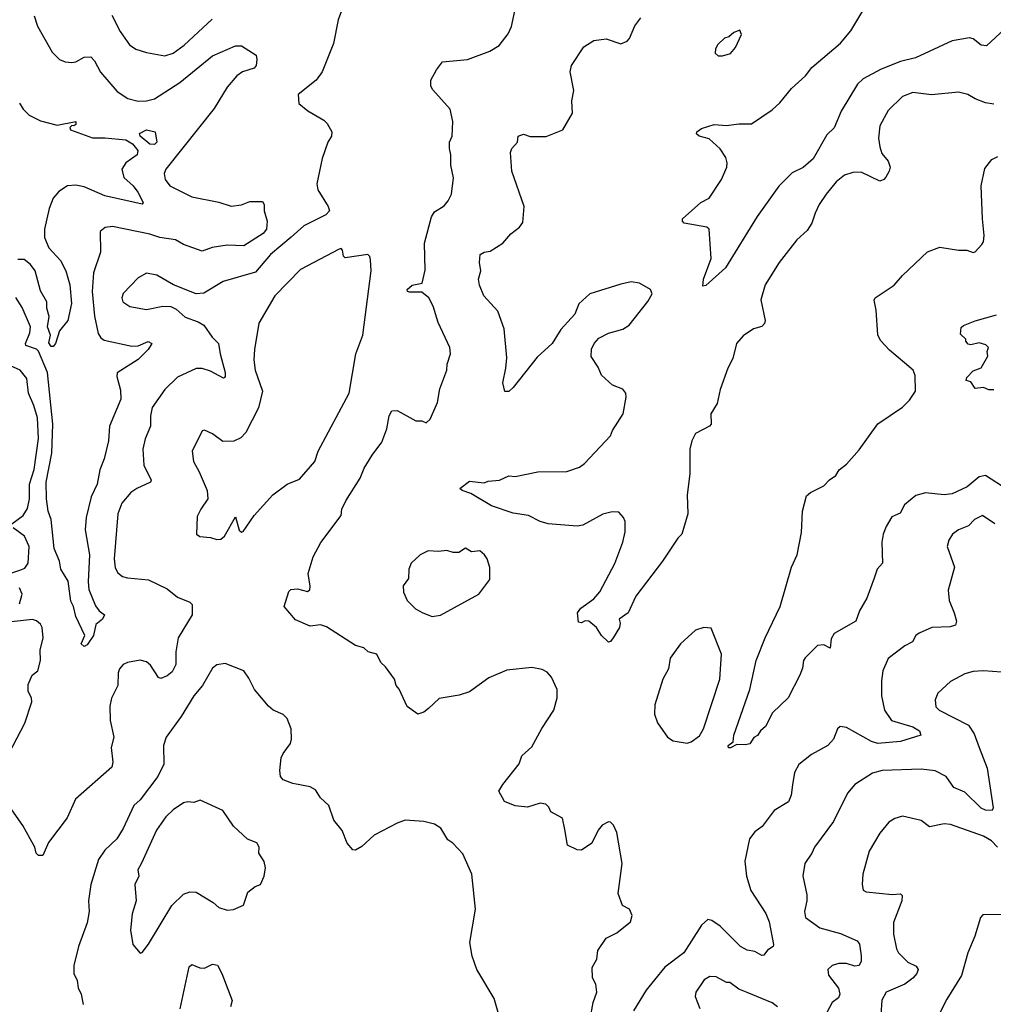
# Model space of a CAD drawing. Extents: x 1954678 to 2060275, y 904822 to 1016299.
# Tile 430 of 467: x 2048304 to 2053003, y 985087 to 989836. Entities that reach past the tile are written whole.
import ezdxf

# ---------------------------------------------------------------- set-up
doc = ezdxf.new("R2010")
doc.units = 0

msp = doc.modelspace()

# ---------------------------------------------------------------- linework, layer by layer
at = {"layer": '0CON20XD'}
for points in [[(2049866, 989905), (2049841.4, 989835), (2049818.3, 989721.7), (2049763.1, 989585), (2049734.3, 989545), (2049647.5, 989475), (2049651.2, 989431.2), (2049695, 989396.7), (2049771.7, 989351.7), (2049788, 989335), (2049810, 989295), (2049809.2, 989275), (2049791.4, 989245), (2049763.7, 989166.3), (2049737.1, 989045), (2049742.5, 989015), (2049793.1, 988935), (2049798.6, 988915), (2049782, 988895), (2049675, 988841.2), (2049613.4, 988786.6), (2049515, 988703.8), (2049441.7, 988618.3), (2049286.3, 988573.7), (2049193.1, 988516.9), (2049155, 988514.3), (2049046.9, 988556.9), (2048965, 988604.2), (2048915, 988614), (2048875, 988591.2), (2048803.1, 988515), (2048797.5, 988495), (2048802, 988475), (2048835, 988452), (2048915, 988437.5), (2048995, 988454.4), (2049033.1, 988453.1), (2049059.3, 988439.3), (2049101.7, 988401.7), (2049165, 988379.4), (2049192.4, 988362.4), (2049232.5, 988305), (2049263.5, 988275), (2049270.6, 988225), (2049296.2, 988135), (2049295, 988112.5), (2049287.5, 988107.5), (2049225, 988141.5), (2049185, 988153.3), (2049155, 988153.1), (2049065, 988112.5), (2049005, 988052.5), (2048943.9, 987966.1), (2048934.6, 987925), (2048935.3, 987874.7), (2048909.6, 987815), (2048897.7, 987765), (2048903, 987687), (2048938.5, 987615), (2048935.6, 987605), (2048869.2, 987575), (2048840.6, 987555), (2048796.3, 987503.7), (2048777.6, 987452.4), (2048760, 987235), (2048765, 987192.5), (2048777.6, 987167.6), (2048800.7, 987150.7), (2048823.4, 987143.4), (2048925, 987134.4), (2049015, 987090.6), (2049065, 987051.1), (2049125, 987026.9), (2049135.7, 987015), (2049135.8, 986965.8), (2049068.1, 986855), (2049056.8, 986786.8), (2049057.1, 986725), (2049039.3, 986690.7), (2049015, 986670.5), (2048985, 986657.5), (2048973.6, 986663.6), (2048935, 986722.5), (2048915, 986738.6), (2048885, 986747.1), (2048824.2, 986735.8), (2048803.3, 986725), (2048785.8, 986704.2), (2048779.2, 986685), (2048777.1, 986625), (2048747.2, 986562.8), (2048738.5, 986525), (2048740.5, 986455), (2048758.7, 986375), (2048745.8, 986325), (2048752.9, 986255), (2048748.7, 986231.3), (2048573.2, 986076.8), (2048533.4, 985986.6), (2048443.3, 985866.7), (2048415, 985803.8), (2048395, 985804.3), (2048384, 985815), (2048377.5, 985845), (2048354.6, 985884.6), (2048318.7, 985948.7), (2048265.3, 986025.3)], [(2053099.8, 989830.2), (2052969.4, 989710.6), (2052945, 989712.9), (2052905, 989743.5), (2052888.1, 989748.1), (2052805, 989733.8), (2052627.7, 989652.3), (2052555, 989634.3), (2052461.7, 989598.3), (2052375, 989551.6), (2052346.8, 989525), (2052268.1, 989395), (2052235, 989314), (2052198.7, 989281.3), (2052133.5, 989165), (2052085, 989122.9), (2052032, 989098), (2051967.2, 989032.8), (2051862.8, 988887.2), (2051710.5, 988639.5), (2051615, 988553.3), (2051600.7, 988550.7), (2051604.2, 988584.2), (2051640.6, 988685), (2051631.2, 988825), (2051620, 988835), (2051510, 988855), (2051502.5, 988865), (2051503.3, 988875), (2051590.8, 988955), (2051631.9, 988975), (2051691.2, 989065), (2051717.5, 989125), (2051718.9, 989145), (2051711.1, 989171.1), (2051683.8, 989213.8), (2051632.2, 989262.2), (2051582.5, 989275), (2051570, 989285), (2051572.5, 989295), (2051595, 989310.8), (2051655, 989330), (2051715, 989325.7), (2051775, 989334.3), (2051835, 989333.3), (2051935, 989401.4), (2051972.2, 989435), (2052028.1, 989505), (2052095.6, 989565), (2052127.5, 989605), (2052265, 989723.8), (2052315, 989782.2), (2052382, 989895)], [(2048374.4, 989855), (2048390, 989805), (2048460.3, 989680.3), (2048496.7, 989645), (2048523, 989633), (2048555, 989629.2), (2048575, 989632.9), (2048615, 989655.7), (2048646.5, 989656.5), (2048665, 989637.5), (2048693.9, 989583.9), (2048775, 989490), (2048825, 989456.5), (2048875, 989443.6), (2048915, 989444.5), (2048955, 989454.5), (2049077.2, 989532.8), (2049235, 989662.1), (2049345, 989710.8), (2049375, 989709.4), (2049444.6, 989665), (2049449, 989645), (2049444.7, 989615.3), (2049435, 989603.1), (2049379.2, 989585), (2049351.5, 989565), (2049305, 989510.6), (2049241.7, 989408.3), (2049008.9, 989115), (2049000.9, 989095), (2049006.4, 989065), (2049028.1, 989035), (2049135, 988982.2), (2049265.7, 988955.7), (2049325, 988936.4), (2049375, 988943.8), (2049415, 988958.9), (2049475, 988960), (2049484, 988944), (2049484.4, 988915), (2049498.2, 988865), (2049495.5, 988825), (2049478.1, 988805), (2049385, 988745.5), (2049305, 988747.8), (2049233.3, 988736.7), (2049185, 988720), (2049095, 988751.5), (2049055, 988773.8), (2048980, 988785), (2048932.3, 988802.3), (2048750.9, 988839.1), (2048715.7, 988834.3), (2048692, 988815), (2048693.5, 988715), (2048659.6, 988615), (2048653.7, 988525), (2048664.7, 988405.3), (2048682.4, 988322.4), (2048695, 988301.9), (2048710.9, 988290.9), (2048845, 988261.5), (2048875, 988263.5), (2048924.1, 988284.1), (2048941.2, 988275), (2048924.4, 988245), (2048875, 988196.8), (2048775, 988133.3), (2048772.5, 988115), (2048789.9, 988049.9), (2048791.6, 988005), (2048737.7, 987875), (2048732.2, 987805), (2048712.2, 987717.8), (2048690.4, 987665), (2048677.1, 987595), (2048648.8, 987535), (2048624.8, 987435.2), (2048620.5, 987375), (2048641.5, 987255), (2048634, 987125), (2048638, 987088), (2048669.5, 987009.5), (2048686.7, 986985), (2048713.3, 986965), (2048703.8, 986945), (2048671.9, 986918.1), (2048660, 986865), (2048629.5, 986820.5), (2048615, 986813.3), (2048600, 986825), (2048617.5, 986865), (2048575, 986957.5), (2048564, 987005), (2048551.1, 987031.1), (2048537.7, 987127.7), (2048502.5, 987185), (2048495.7, 987225), (2048470, 987285), (2048455.9, 987425), (2048440.9, 987465), (2048432.4, 987525), (2048432.2, 987605), (2048458.1, 987745), (2048464.5, 987885), (2048437.3, 988135), (2048395, 988237.8), (2048385, 988246.7), (2048333.5, 988265), (2048331.1, 988275), (2048353.2, 988325), (2048355.4, 988355), (2048315, 988448), (2048285, 988496)], [(2048748.3, 989858.3), (2048789.1, 989779.1), (2048834, 989715), (2048865, 989694.3), (2048915, 989678.6), (2049005, 989661.5), (2049045, 989675.5), (2049097, 989713), (2049232, 989838)], [(2051056.7, 985015), (2051072, 985095), (2051089.2, 985145), (2051084.2, 985184.2), (2051068.8, 985215), (2051066.1, 985263.9), (2051088.8, 985305), (2051094.2, 985345.8), (2051134.3, 985405.7), (2051185, 985431.2), (2051252.5, 985485), (2051260, 985515), (2051247.5, 985545), (2051213.9, 985563.9), (2051191.7, 985621.7), (2051211.2, 985765), (2051186.2, 985915), (2051170.5, 985950.5), (2051155.7, 985965.7), (2051145, 985967.5), (2051115, 985950), (2051095, 985926), (2051065.5, 985864.5), (2051015, 985830), (2050995, 985831.2), (2050947.5, 985855), (2050935, 985930), (2050923.8, 985985), (2050867.5, 986015), (2050858.3, 986038.3), (2050842.7, 986052.7), (2050815, 986056.7), (2050755, 986037.5), (2050694.5, 986044.5), (2050643.8, 986065), (2050616.7, 986115), (2050635, 986147.5), (2050715, 986246.2), (2050727.5, 986285), (2050775, 986328.8), (2050823.4, 986416.6), (2050882, 986505), (2050898, 986565), (2050897.5, 986605), (2050870, 986665), (2050849.4, 986689.4), (2050825, 986702.2), (2050775, 986710.9), (2050655, 986698.8), (2050567.9, 986662.1), (2050475, 986594.7), (2050425, 986577.7), (2050328.3, 986561.7), (2050277.3, 986512.7), (2050255, 986496), (2050225, 986486.2), (2050173.6, 986523.6), (2050135, 986607.5), (2050120, 986625), (2050112.5, 986655), (2050068.8, 986715), (2050046.7, 986735), (2050027.5, 986775), (2049986.4, 986786.4), (2049965, 986806.7), (2049925, 986816.7), (2049785, 986906.7), (2049755, 986916.7), (2049705, 986910), (2049635, 986940.8), (2049580, 987005), (2049602.3, 987077.7), (2049611.7, 987088.3), (2049645, 987090.8), (2049692.5, 987077.5), (2049703.6, 987086.4), (2049706.1, 987103.9), (2049696, 987165), (2049720, 987245), (2049758, 987315), (2049856, 987445), (2049859.2, 987475), (2049877.5, 987515), (2049947.5, 987625), (2049966.6, 987673.4), (2050005, 987736.2), (2050051.7, 987798.3), (2050075, 987862.5), (2050087.1, 987925), (2050100.6, 987949.4), (2050125, 987951.2), (2050215, 987901.2), (2050245, 987901.2), (2050265, 987891.2), (2050285, 987908.8), (2050320.9, 987989.1), (2050332.2, 988055), (2050365.6, 988145), (2050366.9, 988175), (2050383.1, 988225), (2050380.6, 988255), (2050322.9, 988375), (2050300, 988455), (2050277.9, 988495), (2050245, 988521.1), (2050185, 988521.2), (2050176, 988525), (2050174.6, 988535), (2050198.8, 988555), (2050246, 988565), (2050261.5, 988628.5), (2050257.7, 988757.7), (2050290.8, 988885), (2050305, 988910), (2050352.4, 988937.6), (2050371.7, 988961.7), (2050388.5, 988995), (2050397.4, 989072.6), (2050384.4, 989135), (2050384.5, 989185), (2050377.8, 989215), (2050378.9, 989245), (2050390.5, 989275), (2050393.8, 989345), (2050381.8, 989405), (2050297.4, 989497.4), (2050288, 989515), (2050287.8, 989545), (2050315, 989594.5), (2050345, 989632.7), (2050465.5, 989644.5), (2050573.3, 989685), (2050617.9, 989712.1), (2050661.7, 989768.3), (2050676.8, 989803.2), (2050694.7, 989885.3)], [(2053005, 989429.2), (2052965, 989435.8), (2052915, 989454.4), (2052880, 989475), (2052835, 989486.5), (2052705, 989473.3), (2052615, 989485.8), (2052565, 989466), (2052495, 989397.5), (2052455.6, 989324.4), (2052449.2, 989265), (2052455, 989222.5), (2052465, 989191.2), (2052495, 989153.8), (2052504.4, 989125), (2052500.6, 989105), (2052483.4, 989076.6), (2052474.4, 989065.6), (2052455, 989057.5), (2052365, 989100.5), (2052325, 989099.5), (2052285, 989085.5), (2052245, 989054.4), (2052196.2, 988993.8), (2052162.5, 988945), (2052142.3, 988902.3), (2052127.5, 988855), (2052105, 988818.8), (2052054.2, 988775), (2051970, 988665), (2051902.4, 988557.6), (2051880.8, 988485), (2051902.5, 988385), (2051899.1, 988370.9), (2051885, 988355.8), (2051845, 988345.7), (2051795, 988312), (2051764, 988275), (2051745, 988202.5), (2051720.8, 988155), (2051685, 988052.5), (2051670.8, 987985), (2051639.2, 987935), (2051641.2, 987885), (2051633.3, 987875), (2051565, 987840), (2051547.8, 987805), (2051537.8, 987765), (2051538.8, 987645), (2051525.5, 987544.5), (2051527.8, 987452.2), (2051499.4, 987355), (2051480.8, 987335), (2051405.6, 987224.4), (2051277.8, 987055), (2051240, 986975), (2051197.5, 986945), (2051202, 986925), (2051198, 986905), (2051168.8, 986855), (2051155, 986836.7), (2051145, 986833.8), (2051112.5, 986865), (2051087.5, 986905), (2051050, 986935), (2051033.6, 986936.4), (2051015, 986927.5), (2051000.7, 986930.7), (2050996.7, 986975), (2051011.7, 986998.3), (2051075, 987043.3), (2051104.1, 987075.9), (2051176.8, 987213.2), (2051214.4, 987315.6), (2051225.7, 987365), (2051225.7, 987415), (2051218, 987435), (2051195, 987460), (2051162.7, 987462.7), (2051118.9, 987451.1), (2051021.7, 987398.3), (2050995, 987392.9), (2050855, 987403.8), (2050815.7, 987415.7), (2050758.8, 987445), (2050685, 987455.5), (2050580.5, 987490.5), (2050481.4, 987551.4), (2050440, 987565), (2050427.5, 987575), (2050475, 987610), (2050545, 987602.5), (2050565, 987610), (2050620, 987615), (2050665, 987636.2), (2050695, 987632), (2050804.1, 987655.9), (2050945, 987657.5), (2051005, 987677.1), (2051030, 987695), (2051155, 987828.8), (2051164.2, 987855), (2051215.7, 987935), (2051231.2, 988015), (2051230, 988035), (2051215, 988053.3), (2051165, 988073.8), (2051111.1, 988121.1), (2051095, 988160), (2051061.2, 988211.2), (2051063.9, 988246.1), (2051076.4, 988273.6), (2051099.3, 988300.7), (2051146.1, 988323.9), (2051215, 988344), (2051245, 988363.3), (2051335, 988477.5), (2051356.1, 988513.9), (2051347.5, 988535), (2051295, 988566), (2051255, 988571.2), (2051205, 988561.2), (2051055, 988513.8), (2051002.5, 988465), (2050982.5, 988415), (2050915, 988342.5), (2050873.8, 988275), (2050800.9, 988209.1), (2050685, 988061.2), (2050665, 988043.3), (2050645, 988042.5), (2050636.2, 988085), (2050650.8, 988155), (2050654.2, 988205), (2050641.4, 988345), (2050610.9, 988430.9), (2050544.4, 988504.4), (2050522.9, 988555), (2050518, 988585), (2050529.2, 988625), (2050522.2, 988665), (2050526.4, 988703.6), (2050545, 988715.6), (2050575, 988719.2), (2050635, 988758), (2050675, 988803.3), (2050716.7, 988835), (2050731.7, 988858.3), (2050738, 988935), (2050679.2, 989105), (2050672.5, 989195), (2050678.8, 989215), (2050706.7, 989245), (2050710, 989275), (2050735, 989283.8), (2050767, 989273), (2050845, 989273.3), (2050925.7, 989304.3), (2050971.2, 989385), (2050968.8, 989445), (2050977.5, 989495), (2050960, 989585), (2050966.7, 989615), (2051026.7, 989705), (2051075, 989736.2), (2051135, 989743.3), (2051205, 989720), (2051235, 989732.5), (2051246.2, 989745), (2051273, 989807), (2051302, 989845)], [(2051695, 989662.5), (2051735, 989673.3), (2051758.3, 989701.7), (2051787.5, 989765), (2051780, 989785), (2051750, 989775), (2051727, 989753), (2051705, 989746.7), (2051673.9, 989716.1), (2051662.5, 989695), (2051660, 989675), (2051675, 989662.5), (2051695, 989662.5)], [(2048303.1, 989433.1), (2048320, 989405), (2048350, 989375), (2048405, 989349.1), (2048485, 989328.2), (2048575, 989345.8), (2048575, 989330), (2048565, 989323.8), (2048555, 989326.2), (2048545, 989316.2), (2048548.8, 989305), (2048655, 989266.2), (2048715, 989266.6), (2048816.3, 989256.3), (2048847.9, 989237.9), (2048874.4, 989205), (2048870.8, 989185), (2048816, 989145), (2048796.2, 989115), (2048805.8, 989075), (2048851.1, 989035), (2048874.3, 989005), (2048900, 988955), (2048895, 988946.7), (2048715, 988986.6), (2048615, 989029.5), (2048575, 989038.1), (2048535, 989035.4), (2048492.4, 989007.6), (2048465.5, 988975), (2048446.8, 988925), (2048424.2, 988825.8), (2048423.3, 988785), (2048444.1, 988735), (2048501.4, 988675), (2048526.5, 988625), (2048545, 988557.5), (2048553.6, 988466.4), (2048535.6, 988384.4), (2048496.2, 988335), (2048476, 988275), (2048465, 988260), (2048455, 988260), (2048445, 988277.5), (2048453.2, 988315), (2048437.4, 988355), (2048445.8, 988405), (2048434.8, 988445), (2048435.3, 988475), (2048405, 988528.5), (2048377.7, 988625), (2048355.5, 988655), (2048325, 988679.6), (2048295, 988680)], [(2048955, 989233.9), (2048931.9, 989235), (2048884.6, 989275), (2048882, 989288), (2048915, 989305.2), (2048957.5, 989295), (2048965.8, 989245.8), (2048955, 989233.9)], [(2053069.6, 987569.6), (2052965, 987637.7), (2052935, 987630.8), (2052877, 987583), (2052805, 987549.7), (2052765, 987543.9), (2052675, 987554.6), (2052628.5, 987541.5), (2052574.7, 987495.3), (2052553.7, 987456.4), (2052512.7, 987437.3), (2052485, 987392), (2052470.9, 987355), (2052464.5, 987315.5), (2052467.5, 987215), (2052442.5, 987185), (2052427.7, 987142.3), (2052392.1, 987045), (2052357.5, 986985), (2052338.6, 986935), (2052234.2, 986875), (2052220.9, 986849.1), (2052216.2, 986803.8), (2052185, 986820), (2052155, 986816.7), (2052095, 986757.5), (2052086.7, 986745), (2052082, 986708), (2052069.2, 986675), (2052012.9, 986565), (2051937.6, 986492.4), (2051903, 986427), (2051878.8, 986405), (2051865, 986382.5), (2051847, 986373), (2051827, 986343), (2051807.5, 986337.5), (2051765, 986340), (2051735, 986323.3), (2051724.2, 986324.2), (2051722.5, 986335), (2051747.5, 986352.5), (2051750, 986385), (2051827.7, 986605), (2051857.7, 986745), (2051901.2, 986855), (2051973.9, 987006.1), (2052028.2, 987195), (2052055.5, 987255), (2052076.7, 987363.3), (2052081.8, 987465), (2052101.3, 987538.7), (2052121.2, 987555), (2052185, 987587.3), (2052212.9, 987617.1), (2052242.9, 987637.1), (2052259.5, 987665), (2052295, 987692.2), (2052355, 987761.9), (2052445, 987887.5), (2052565, 987966.7), (2052598.5, 988001.5), (2052627.3, 988045), (2052625, 988120), (2052615.5, 988145.5), (2052502.1, 988242.1), (2052458.8, 988288.8), (2052446, 988316), (2052438.2, 988435), (2052427.5, 988482.5), (2052432.5, 988495), (2052525, 988556), (2052565, 988602.5), (2052685, 988716), (2052745, 988738.8), (2052834.1, 988724.1), (2052875, 988723.8), (2052905, 988714), (2052915, 988716.7), (2052947.9, 988752.1), (2052955.7, 988765), (2052959.2, 988795), (2052950, 988875), (2052944, 989035), (2052962.3, 989117.7), (2052995, 989162.5), (2053025, 989176.2)], [(2049255, 987328), (2049275, 987330.8), (2049291.9, 987345), (2049345, 987437.5), (2049363.2, 987373.2), (2049375, 987363.8), (2049382.3, 987367.7), (2049435.5, 987444.5), (2049525, 987544), (2049595, 987596.2), (2049655, 987620), (2049727.5, 987705), (2049744.3, 987755), (2049894.4, 988035), (2049925.7, 988225), (2049959.2, 988315), (2050000, 988625), (2049997.7, 988677.7), (2049993.8, 988693.8), (2049983.3, 988703.3), (2049875, 988686.7), (2049866.1, 988696.1), (2049862.5, 988725), (2049855, 988732.5), (2049845, 988728.8), (2049658.3, 988631.7), (2049535, 988504.2), (2049458.3, 988371.7), (2049436.5, 988245), (2049434.5, 988195), (2049440.9, 988145), (2049476.4, 988045), (2049456.5, 987963.5), (2049395, 987845.6), (2049370.7, 987819.3), (2049336.6, 987803.4), (2049285, 987802), (2049235, 987838), (2049195, 987856.2), (2049185, 987852.5), (2049136.2, 987755), (2049142.5, 987705), (2049169.2, 987655), (2049209.2, 987565), (2049212.5, 987525), (2049177.5, 987475), (2049160.7, 987439.3), (2049157.5, 987355), (2049173.6, 987343.6), (2049225, 987338.8), (2049255, 987328)], [(2053005, 988050), (2052980.7, 988050.7), (2052955, 988062.5), (2052915, 988057.5), (2052895, 988090), (2052872.5, 988095), (2052875, 988110), (2052905, 988142.5), (2052945, 988157.5), (2052977, 988213), (2052972.5, 988235), (2052980, 988255), (2052967, 988267), (2052935, 988276.7), (2052895, 988267.5), (2052881.7, 988271.7), (2052870, 988285), (2052870, 988295), (2052845, 988320), (2052848.3, 988351.7), (2052858.3, 988361.7), (2052915, 988383.8), (2053017.6, 988412.4)], [(2048266.4, 987405), (2048320.3, 987445), (2048341.8, 987478.2), (2048350.7, 987525), (2048351.7, 987595), (2048374.2, 987665.8), (2048395.2, 987815.2), (2048389.1, 987915), (2048372.2, 987975), (2048346.6, 988035), (2048338.2, 988105), (2048305.3, 988145.3), (2048245, 988173.3)], [(2053010, 987405), (2052950, 987445), (2052912.5, 987425), (2052883.3, 987395), (2052834.5, 987375.5), (2052806.2, 987355), (2052788, 987325), (2052780, 987295), (2052815.7, 987195.7), (2052784.5, 987085), (2052789.4, 987035), (2052813.1, 986975)], [(2048256, 987165), (2048305, 987180.9), (2048329.3, 987190.7), (2048345, 987213.8), (2048349.6, 987295), (2048326.5, 987345), (2048271.5, 987385)], [(2050295, 986957.5), (2050335, 986963.8), (2050520, 987065), (2050573.3, 987135), (2050573, 987193), (2050560, 987235), (2050547.5, 987255), (2050525, 987273.3), (2050485, 987270), (2050455, 987287.5), (2050423.6, 987266.4), (2050396.4, 987266.4), (2050365, 987276), (2050325, 987270.8), (2050275, 987274.4), (2050236.2, 987255), (2050193.1, 987215), (2050182.5, 987185), (2050180, 987140), (2050154, 987105), (2050156.2, 987075), (2050173.9, 987033.9), (2050213.6, 986993.6), (2050250, 986975), (2050295, 986957.5)], [(2048302.4, 987017.6), (2048315.5, 987065), (2048302.5, 987095)], [(2048235.4, 986264.6), (2048327.8, 986442.2), (2048361.8, 986545), (2048360, 986565), (2048344.2, 986595.8), (2048345, 986630), (2048363.8, 986675), (2048390.9, 986695), (2048403.9, 986745), (2048403.1, 986795), (2048416.8, 986855), (2048412.7, 986905), (2048405, 986920.8), (2048385, 986936.9), (2048365, 986942.5), (2048265, 986931.5)], [(2052813.1, 986975), (2052825.7, 986935), (2052820, 986915), (2052795, 986907.5), (2052705.8, 986904.2), (2052645, 986877.5), (2052629.2, 986865), (2052613.3, 986835), (2052575, 986815.7), (2052496, 986755), (2052469.4, 986695), (2052462.6, 986647.4), (2052462.7, 986575), (2052477.3, 986505), (2052511.1, 986455), (2052615, 986424.5), (2052646, 986405), (2052653.3, 986385), (2052555, 986354), (2052445, 986345.3), (2052415, 986354), (2052295, 986422.5), (2052264.1, 986425.9), (2052251.2, 986415), (2052232, 986365), (2052203.8, 986335), (2052125, 986290.8), (2052065, 986244), (2052043.5, 986205), (2052034.4, 986145.6), (2052027.3, 986095), (2052015, 986063.8), (2051945, 986021.2), (2051888, 985945), (2051852, 985918), (2051826, 985885), (2051803, 985777), (2051812.2, 985705), (2051832.5, 985635), (2051904.4, 985525), (2051920.4, 985485), (2051942.5, 985375), (2051940, 985365), (2051912.3, 985347.7), (2051895.8, 985324.2), (2051885, 985321.2), (2051851.7, 985341.7), (2051815, 985348), (2051782, 985365), (2051685, 985463.5), (2051645, 985491.1), (2051625, 985495.6), (2051595, 985468.6), (2051508.8, 985335), (2051417.5, 985265), (2051368.2, 985205), (2051327.9, 985155), (2051265.7, 985055)], [(2051525, 986346), (2051545, 986352.5), (2051585, 986382), (2051604.3, 986415), (2051682.2, 986655), (2051690.8, 986775), (2051641.7, 986901.7), (2051605, 986903.8), (2051565, 986892), (2051492.5, 986825), (2051443.2, 986756.8), (2051435.7, 986705), (2051407.5, 986655), (2051368.7, 986531.3), (2051366.8, 986486.8), (2051382.5, 986445), (2051430, 986375), (2051457.3, 986357.3), (2051525, 986346)], [(2050623, 985013), (2050594.2, 985115), (2050510.6, 985255), (2050488, 985318), (2050475.6, 985385), (2050503.1, 985545), (2050486, 985715), (2050442.1, 985812.1), (2050395, 985863.8), (2050369.7, 985879.7), (2050336.6, 985936.6), (2050305.5, 985955.5), (2050255, 985968.6), (2050165, 985974.2), (2050125, 985960.8), (2050015, 985902.9), (2049955, 985848), (2049925, 985830), (2049911.2, 985831.2), (2049884.1, 985864.1), (2049860, 985925), (2049819.2, 985975), (2049795.7, 986045.7), (2049755, 986083.3), (2049731.2, 986121.2), (2049705.8, 986135.8), (2049622.1, 986152.1), (2049575, 986170), (2049562.5, 986185), (2049560, 986215), (2049566.2, 986275), (2049575, 986296.7), (2049610, 986345), (2049615.7, 986365), (2049614.2, 986415), (2049594, 986465), (2049575, 986484), (2049526.7, 986505), (2049505, 986524), (2049437.5, 986605), (2049410.3, 986660.3), (2049385, 986696), (2049295, 986730), (2049255, 986724), (2049235, 986708), (2049186.4, 986625), (2049144.5, 986575), (2049083.5, 986475), (2049011.4, 986375), (2048998.6, 986335), (2049000, 986245), (2048970.9, 986185), (2048885, 986073.3), (2048854.5, 986045), (2048802.9, 985935), (2048772.5, 985885), (2048715, 985829.4), (2048683.5, 985785), (2048646.4, 985665), (2048635.6, 985585), (2048639.4, 985535), (2048629.7, 985480.3), (2048587.1, 985365), (2048565.8, 985274.2), (2048565.7, 985235), (2048581.2, 985201.2), (2048585.8, 985165.8), (2048600, 985135), (2048610, 985085)], [(2053085.8, 986685.8), (2052955, 986695.6), (2052905, 986691.4), (2052865, 986680.8), (2052795.6, 986644.4), (2052735, 986586.7), (2052722, 986555), (2052725, 986521.2), (2052741.2, 986505), (2052883.2, 986433.2), (2052910.9, 986390.9), (2052934.1, 986325), (2052973.6, 986225), (2053002.9, 986035), (2052998.1, 986021.9), (2052965, 986022.7), (2052945, 986032.7), (2052865, 986109.6), (2052812.2, 986132.2), (2052775, 986185.4), (2052722.4, 986212.4), (2052655, 986220.4), (2052466.3, 986213.7), (2052419.1, 986200.9), (2052335, 986146.9), (2052299.4, 986105), (2052230.9, 985969.1), (2052139.4, 985845), (2052126.7, 985815), (2052093.6, 985766.4), (2052084.3, 985705.7), (2052103.1, 985615), (2052102.5, 985585), (2052091.5, 985535), (2052097.1, 985505), (2052165, 985455.4), (2052265, 985428.7), (2052345, 985392.5), (2052356.4, 985376.4), (2052365, 985320), (2052364.4, 985295), (2052355, 985274.4), (2052335, 985271.2), (2052295, 985283.1), (2052257.2, 985282.8), (2052225.5, 985274.5), (2052204, 985255), (2052207, 985227), (2052255, 985164), (2052262.7, 985135), (2052255, 985117.1), (2052224.5, 985095), (2052186.9, 985023.1)], [(2048885, 985332.5), (2048895, 985336.7), (2048925, 985376.2), (2049037.4, 985562.6), (2049095, 985618.1), (2049125, 985629.5), (2049155, 985627.5), (2049237.8, 985577.8), (2049265, 985554), (2049305, 985541.4), (2049335, 985544.2), (2049383.3, 985565), (2049405, 985627.5), (2049440, 985655), (2049466.1, 985663.9), (2049484, 985705), (2049490, 985745), (2049484, 985775), (2049458, 985815), (2049460, 985845), (2049448.8, 985865), (2049403.9, 985883.9), (2049336.2, 985946.2), (2049285, 986021.2), (2049175, 986071.2), (2049145, 986060), (2049115, 986064), (2049095, 986058), (2049045, 986024.3), (2049009.2, 985990.8), (2048964, 985926), (2048892, 985768), (2048874.4, 985735), (2048878.9, 985705), (2048860, 985665), (2048865.6, 985585), (2048846.8, 985523.2), (2048838.1, 985445), (2048850, 985375), (2048885, 985332.5)], [(2053023.6, 985845), (2052994.4, 985875), (2052955, 985897.1), (2052795.7, 985954.3), (2052765, 985956.9), (2052695, 985943.3), (2052655, 985972.5), (2052565, 985994.2), (2052527, 985983), (2052498.8, 985965), (2052455, 985912), (2052402.9, 985825), (2052372.5, 985715), (2052369.2, 985665), (2052375, 985637.5), (2052388.8, 985628.8), (2052515, 985616.9), (2052555, 985619.2), (2052562.2, 985612.2), (2052562.1, 985585), (2052521.4, 985481.4), (2052521.2, 985425), (2052535, 985354.2)], [(2053055, 985519.4), (2052952.3, 985517.7), (2052941.2, 985505), (2052912.9, 985415), (2052879.1, 985335), (2052849.4, 985225), (2052778.2, 985111.8), (2052678.1, 984915)], [(2052535, 985354.2), (2052545, 985334.5), (2052589.8, 985289.8), (2052629.8, 985269.8), (2052640.8, 985255), (2052634.4, 985235), (2052615, 985212.2), (2052575, 985183.3), (2052486.2, 985145), (2052465, 985106.7), (2052459.2, 985035)], [(2049078.1, 985065), (2049122.1, 985267.9), (2049135, 985278), (2049172.8, 985262.8), (2049195, 985260.6), (2049235, 985280.8), (2049258.8, 985275), (2049280, 985235), (2049330, 985105), (2049321.2, 985075)], [(2051960.8, 985075), (2051935, 985094.3), (2051815, 985144), (2051775, 985160), (2051731.7, 985191.7), (2051715, 985192.5), (2051665, 985218.8), (2051635, 985220), (2051607.5, 985205), (2051566.7, 985145), (2051563.6, 985123.6), (2051585.8, 985065.8)]]:
    msp.add_lwpolyline(points, dxfattribs=at)

doc.saveas('drawing.dxf')
